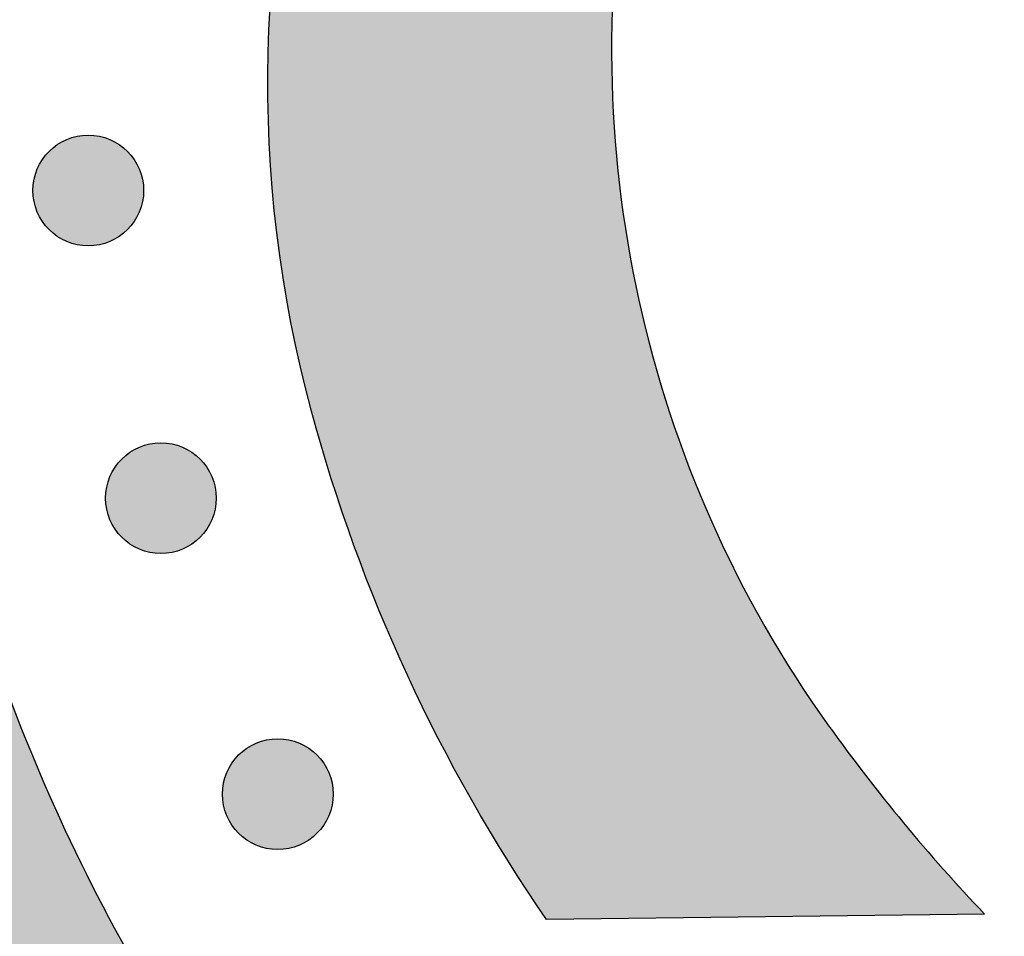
# Model space of a CAD drawing. Header units: millimetres. Extents: x -3873 to -97, y 912 to 4165.
# Tile 453 of 656: x -1492 to -1461, y 2684 to 2713. Entities that reach past the tile are written whole.
import ezdxf

# ---------------------------------------------------------------- set-up
doc = ezdxf.new("R2010")
doc.units = ezdxf.units.MM
doc.layers.add('pattern', color=7, linetype='Continuous', true_color=0x000000)

msp = doc.modelspace()

# ---------------------------------------------------------------- hatches: boundary and pattern name
at = {"layer": 'pattern'}
for points in [[(-1461.554, 2684.713), (-1475.598, 2684.544), (-1476.223, 2685.476), (-1476.83, 2686.423), (-1477.417, 2687.383), (-1477.985, 2688.356), (-1478.532, 2689.342), (-1479.059, 2690.34), (-1479.565, 2691.35), (-1480.049, 2692.37), (-1480.512, 2693.4), (-1480.953, 2694.439), (-1481.371, 2695.487), (-1481.768, 2696.543), (-1482.141, 2697.606), (-1482.492, 2698.675), (-1482.819, 2699.751), (-1483.124, 2700.831), (-1483.305, 2701.525), (-1483.474, 2702.224), (-1483.631, 2702.927), (-1483.776, 2703.635), (-1483.908, 2704.347), (-1484.028, 2705.062), (-1484.135, 2705.78), (-1484.229, 2706.501), (-1484.31, 2707.225), (-1484.378, 2707.951), (-1484.433, 2708.679), (-1484.474, 2709.408), (-1484.503, 2710.138), (-1484.518, 2710.869), (-1484.52, 2711.601), (-1484.509, 2712.332), (-1484.485, 2713.064), (-1484.447, 2713.794), (-1484.396, 2714.524), (-1484.331, 2715.252), (-1484.254, 2715.978), (-1484.163, 2716.702), (-1484.06, 2717.424), (-1483.944, 2718.143), (-1483.814, 2718.858), (-1483.672, 2719.571), (-1483.518, 2720.279), (-1483.351, 2720.983), (-1483.172, 2721.683), (-1482.981, 2722.378), (-1482.778, 2723.068), (-1482.563, 2723.752), (-1482.389, 2724.264), (-1482.199, 2724.772), (-1481.994, 2725.275), (-1481.774, 2725.773), (-1481.539, 2726.265), (-1481.289, 2726.751), (-1481.025, 2727.229), (-1480.746, 2727.7), (-1480.454, 2728.162), (-1480.148, 2728.615), (-1479.829, 2729.059), (-1479.498, 2729.492), (-1479.154, 2729.915), (-1478.799, 2730.326), (-1478.433, 2730.726), (-1478.057, 2731.113), (-1477.67, 2731.49), (-1477.27, 2731.856), (-1476.859, 2732.211), (-1476.436, 2732.554), (-1476.003, 2732.886), (-1475.559, 2733.205), (-1475.106, 2733.511), (-1474.644, 2733.803), (-1474.174, 2734.082), (-1473.695, 2734.346), (-1473.21, 2734.596), (-1472.717, 2734.831), (-1472.219, 2735.051), (-1471.716, 2735.256), (-1471.208, 2735.446), (-1470.697, 2735.62), (-1470.012, 2735.835), (-1469.323, 2736.038), (-1468.628, 2736.23), (-1467.928, 2736.409), (-1467.224, 2736.576), (-1466.515, 2736.73), (-1465.803, 2736.873), (-1465.088, 2737.002), (-1464.369, 2737.118), (-1463.647, 2737.222), (-1462.923, 2737.313), (-1462.197, 2737.39), (-1461.468, 2737.455), (-1460.739, 2737.506), (-1460.008, 2737.544), (-1459.277, 2737.568), (-1458.546, 2737.58), (-1457.814, 2737.578), (-1457.083, 2737.563), (-1456.353, 2737.534), (-1455.624, 2737.492), (-1454.896, 2737.438), (-1454.17, 2737.37), (-1453.446, 2737.289), (-1452.725, 2737.195), (-1452.007, 2737.088), (-1451.291, 2736.969), (-1450.58, 2736.836), (-1449.872, 2736.692), (-1449.169, 2736.535), (-1448.47, 2736.366), (-1447.776, 2736.185), (-1446.695, 2735.881), (-1445.62, 2735.553), (-1444.55, 2735.203), (-1443.487, 2734.829), (-1442.431, 2734.433), (-1441.383, 2734.015), (-1440.344, 2733.574), (-1439.314, 2733.112), (-1438.294, 2732.627), (-1437.284, 2732.122), (-1436.286, 2731.595), (-1435.3, 2731.048), (-1434.327, 2730.48), (-1433.366, 2729.893), (-1432.42, 2729.287), (-1431.488, 2728.662), (-1431.654, 2714.617), (-1433.096, 2715.941), (-1434.583, 2717.216), (-1436.113, 2718.438), (-1437.684, 2719.606), (-1438.436, 2720.132), (-1439.204, 2720.641), (-1439.989, 2721.133), (-1440.788, 2721.607), (-1441.603, 2722.063), (-1442.431, 2722.5), (-1443.274, 2722.917), (-1444.128, 2723.313), (-1444.995, 2723.689), (-1445.874, 2724.044), (-1446.762, 2724.376), (-1447.661, 2724.686), (-1448.568, 2724.974), (-1449.484, 2725.238), (-1450.406, 2725.479), (-1451.334, 2725.696), (-1452.268, 2725.89), (-1453.206, 2726.059), (-1454.148, 2726.204), (-1455.092, 2726.325), (-1456.038, 2726.421), (-1456.984, 2726.493), (-1457.93, 2726.541), (-1458.874, 2726.565), (-1459.817, 2726.564), (-1460.756, 2726.54), (-1461.692, 2726.492), (-1462.622, 2726.421), (-1463.547, 2726.327), (-1464.466, 2726.21), (-1465.377, 2726.072), (-1466.28, 2725.911), (-1466.429, 2725.881), (-1466.578, 2725.849), (-1466.727, 2725.813), (-1466.876, 2725.775), (-1467.024, 2725.734), (-1467.171, 2725.689), (-1467.318, 2725.643), (-1467.464, 2725.593), (-1467.61, 2725.541), (-1467.754, 2725.485), (-1467.898, 2725.427), (-1468.041, 2725.367), (-1468.182, 2725.303), (-1468.323, 2725.237), (-1468.462, 2725.168), (-1468.6, 2725.097), (-1468.737, 2725.023), (-1468.872, 2724.946), (-1469.006, 2724.867), (-1469.138, 2724.786), (-1469.269, 2724.702), (-1469.397, 2724.615), (-1469.524, 2724.527), (-1469.65, 2724.436), (-1469.773, 2724.343), (-1469.894, 2724.248), (-1470.014, 2724.151), (-1470.131, 2724.051), (-1470.246, 2723.95), (-1470.359, 2723.847), (-1470.47, 2723.742), (-1470.578, 2723.636), (-1470.685, 2723.527), (-1470.79, 2723.416), (-1470.893, 2723.303), (-1470.994, 2723.188), (-1471.093, 2723.071), (-1471.19, 2722.951), (-1471.286, 2722.83), (-1471.379, 2722.707), (-1471.469, 2722.582), (-1471.558, 2722.455), (-1471.644, 2722.326), (-1471.728, 2722.195), (-1471.81, 2722.063), (-1471.889, 2721.929), (-1471.965, 2721.794), (-1472.039, 2721.658), (-1472.11, 2721.519), (-1472.179, 2721.38), (-1472.245, 2721.24), (-1472.309, 2721.098), (-1472.369, 2720.955), (-1472.427, 2720.811), (-1472.483, 2720.667), (-1472.535, 2720.521), (-1472.585, 2720.375), (-1472.632, 2720.228), (-1472.676, 2720.081), (-1472.717, 2719.933), (-1472.755, 2719.784), (-1472.791, 2719.635), (-1472.823, 2719.486), (-1472.853, 2719.337), (-1473.013, 2718.434), (-1473.152, 2717.523), (-1473.269, 2716.604), (-1473.362, 2715.679), (-1473.433, 2714.749), (-1473.481, 2713.813), (-1473.505, 2712.874), (-1473.505, 2711.931), (-1473.482, 2710.987), (-1473.434, 2710.041), (-1473.361, 2709.095), (-1473.265, 2708.149), (-1473.144, 2707.205), (-1472.999, 2706.263), (-1472.829, 2705.325), (-1472.636, 2704.391), (-1472.419, 2703.463), (-1472.177, 2702.541), (-1471.913, 2701.625), (-1471.625, 2700.718), (-1471.315, 2699.82), (-1470.982, 2698.931), (-1470.628, 2698.053), (-1470.252, 2697.186), (-1469.855, 2696.331), (-1469.438, 2695.489), (-1469.001, 2694.66), (-1468.545, 2693.846), (-1468.071, 2693.046), (-1467.579, 2692.262), (-1467.069, 2691.494), (-1466.544, 2690.742), (-1465.375, 2689.172), (-1464.153, 2687.642), (-1462.878, 2686.155)], [(-1491.532, 2706.653), (-1491.504, 2706.626), (-1491.475, 2706.599), (-1491.445, 2706.572), (-1491.414, 2706.546), (-1491.383, 2706.52), (-1491.35, 2706.495), (-1491.317, 2706.47), (-1491.283, 2706.446), (-1491.248, 2706.423), (-1491.212, 2706.4), (-1491.176, 2706.378), (-1491.138, 2706.357), (-1491.1, 2706.336), (-1491.062, 2706.316), (-1491.022, 2706.298), (-1490.982, 2706.28), (-1490.941, 2706.263), (-1490.9, 2706.246), (-1490.858, 2706.231), (-1490.816, 2706.217), (-1490.773, 2706.204), (-1490.729, 2706.192), (-1490.685, 2706.181), (-1490.641, 2706.171), (-1490.596, 2706.163), (-1490.551, 2706.155), (-1490.506, 2706.148), (-1490.461, 2706.143), (-1490.415, 2706.139), (-1490.369, 2706.136), (-1490.323, 2706.134), (-1490.277, 2706.134), (-1490.231, 2706.134), (-1490.185, 2706.136), (-1490.14, 2706.139), (-1490.094, 2706.143), (-1490.049, 2706.149), (-1490.003, 2706.155), (-1489.958, 2706.163), (-1489.914, 2706.171), (-1489.869, 2706.181), (-1489.826, 2706.192), (-1489.782, 2706.204), (-1489.739, 2706.217), (-1489.697, 2706.231), (-1489.655, 2706.247), (-1489.613, 2706.263), (-1489.573, 2706.28), (-1489.533, 2706.298), (-1489.493, 2706.316), (-1489.454, 2706.336), (-1489.416, 2706.357), (-1489.379, 2706.378), (-1489.343, 2706.4), (-1489.307, 2706.423), (-1489.272, 2706.446), (-1489.238, 2706.47), (-1489.205, 2706.495), (-1489.172, 2706.52), (-1489.141, 2706.546), (-1489.11, 2706.572), (-1489.08, 2706.599), (-1489.051, 2706.626), (-1489.023, 2706.653), (-1488.995, 2706.682), (-1488.968, 2706.711), (-1488.941, 2706.741), (-1488.915, 2706.771), (-1488.889, 2706.803), (-1488.864, 2706.835), (-1488.839, 2706.869), (-1488.815, 2706.903), (-1488.792, 2706.938), (-1488.769, 2706.973), (-1488.747, 2707.01), (-1488.726, 2707.047), (-1488.705, 2707.085), (-1488.686, 2707.124), (-1488.667, 2707.163), (-1488.649, 2707.203), (-1488.632, 2707.244), (-1488.616, 2707.285), (-1488.601, 2707.327), (-1488.587, 2707.37), (-1488.574, 2707.413), (-1488.562, 2707.456), (-1488.551, 2707.5), (-1488.541, 2707.545), (-1488.532, 2707.589), (-1488.524, 2707.634), (-1488.518, 2707.679), (-1488.513, 2707.725), (-1488.508, 2707.771), (-1488.506, 2707.816), (-1488.504, 2707.862), (-1488.503, 2707.908), (-1488.504, 2707.954), (-1488.506, 2708), (-1488.509, 2708.046), (-1488.513, 2708.091), (-1488.518, 2708.137), (-1488.524, 2708.182), (-1488.532, 2708.227), (-1488.541, 2708.272), (-1488.551, 2708.316), (-1488.562, 2708.36), (-1488.574, 2708.403), (-1488.587, 2708.446), (-1488.601, 2708.489), (-1488.616, 2708.531), (-1488.632, 2708.572), (-1488.649, 2708.613), (-1488.667, 2708.653), (-1488.686, 2708.692), (-1488.706, 2708.731), (-1488.726, 2708.769), (-1488.747, 2708.806), (-1488.769, 2708.843), (-1488.792, 2708.879), (-1488.816, 2708.913), (-1488.84, 2708.948), (-1488.864, 2708.981), (-1488.89, 2709.013), (-1488.915, 2709.045), (-1488.942, 2709.076), (-1488.968, 2709.106), (-1488.995, 2709.135), (-1489.023, 2709.163), (-1489.051, 2709.19), (-1489.08, 2709.217), (-1489.11, 2709.244), (-1489.141, 2709.27), (-1489.172, 2709.296), (-1489.205, 2709.321), (-1489.238, 2709.346), (-1489.272, 2709.37), (-1489.307, 2709.393), (-1489.343, 2709.416), (-1489.379, 2709.438), (-1489.417, 2709.459), (-1489.455, 2709.48), (-1489.493, 2709.5), (-1489.533, 2709.518), (-1489.573, 2709.536), (-1489.614, 2709.553), (-1489.655, 2709.569), (-1489.697, 2709.585), (-1489.739, 2709.599), (-1489.782, 2709.612), (-1489.826, 2709.624), (-1489.87, 2709.635), (-1489.914, 2709.645), (-1489.959, 2709.653), (-1490.004, 2709.661), (-1490.049, 2709.667), (-1490.094, 2709.673), (-1490.14, 2709.677), (-1490.186, 2709.68), (-1490.232, 2709.682), (-1490.278, 2709.682), (-1490.324, 2709.682), (-1490.369, 2709.68), (-1490.415, 2709.677), (-1490.461, 2709.673), (-1490.506, 2709.667), (-1490.552, 2709.661), (-1490.597, 2709.653), (-1490.641, 2709.645), (-1490.685, 2709.635), (-1490.729, 2709.624), (-1490.773, 2709.612), (-1490.816, 2709.599), (-1490.858, 2709.585), (-1490.9, 2709.569), (-1490.942, 2709.553), (-1490.982, 2709.536), (-1491.022, 2709.518), (-1491.062, 2709.499), (-1491.101, 2709.48), (-1491.139, 2709.459), (-1491.176, 2709.438), (-1491.212, 2709.416), (-1491.248, 2709.393), (-1491.283, 2709.37), (-1491.317, 2709.346), (-1491.35, 2709.321), (-1491.383, 2709.296), (-1491.414, 2709.27), (-1491.445, 2709.244), (-1491.475, 2709.217), (-1491.504, 2709.19), (-1491.532, 2709.162), (-1491.56, 2709.134), (-1491.587, 2709.105), (-1491.614, 2709.075), (-1491.64, 2709.045), (-1491.666, 2709.013), (-1491.691, 2708.981), (-1491.715, 2708.947), (-1491.739, 2708.913), (-1491.763, 2708.878), (-1491.786, 2708.843), (-1491.808, 2708.806), (-1491.829, 2708.769), (-1491.849, 2708.731), (-1491.869, 2708.692), (-1491.888, 2708.653), (-1491.906, 2708.613), (-1491.923, 2708.572), (-1491.939, 2708.53), (-1491.954, 2708.489), (-1491.968, 2708.446), (-1491.981, 2708.403), (-1491.993, 2708.36), (-1492.004, 2708.316), (-1492.014, 2708.271), (-1492.023, 2708.227), (-1492.03, 2708.182), (-1492.037, 2708.137), (-1492.042, 2708.091), (-1492.046, 2708.045), (-1492.049, 2708), (-1492.051, 2707.954), (-1492.052, 2707.908), (-1492.051, 2707.862), (-1492.049, 2707.816), (-1492.046, 2707.77), (-1492.042, 2707.725), (-1492.037, 2707.679), (-1492.03, 2707.634), (-1492.023, 2707.589), (-1492.014, 2707.544), (-1492.004, 2707.5), (-1491.993, 2707.456), (-1491.981, 2707.413), (-1491.968, 2707.37), (-1491.954, 2707.327), (-1491.939, 2707.285), (-1491.923, 2707.244), (-1491.906, 2707.203), (-1491.888, 2707.163), (-1491.869, 2707.124), (-1491.849, 2707.085), (-1491.829, 2707.047), (-1491.808, 2707.01), (-1491.785, 2706.973), (-1491.763, 2706.937), (-1491.739, 2706.902), (-1491.715, 2706.868), (-1491.691, 2706.835), (-1491.665, 2706.803), (-1491.64, 2706.771), (-1491.613, 2706.74), (-1491.587, 2706.71), (-1491.56, 2706.681)], [(-1506.426, 2685.341), (-1505.53, 2686.481), (-1504.664, 2687.648), (-1503.83, 2688.842), (-1503.027, 2690.062), (-1502.258, 2691.306), (-1501.524, 2692.572), (-1500.825, 2693.86), (-1500.162, 2695.167), (-1499.537, 2696.493), (-1498.949, 2697.835), (-1498.401, 2699.192), (-1497.891, 2700.563), (-1497.42, 2701.945), (-1496.99, 2703.337), (-1496.6, 2704.737), (-1496.25, 2706.143), (-1496.062, 2704.601), (-1495.833, 2703.061), (-1495.564, 2701.524), (-1495.254, 2699.993), (-1494.903, 2698.467), (-1494.512, 2696.95), (-1494.08, 2695.443), (-1493.609, 2693.947), (-1493.099, 2692.464), (-1492.55, 2690.995), (-1491.963, 2689.543), (-1491.338, 2688.107), (-1490.677, 2686.691), (-1489.981, 2685.295), (-1489.249, 2683.921), (-1488.484, 2682.569), (-1489.465, 2680.77), (-1490.391, 2678.938), (-1491.26, 2677.076), (-1492.07, 2675.187), (-1492.821, 2673.274), (-1493.511, 2671.339), (-1494.139, 2669.385), (-1494.705, 2667.415), (-1494.94, 2666.514), (-1495.159, 2665.607), (-1495.363, 2664.693), (-1495.551, 2663.775), (-1495.722, 2662.851), (-1495.877, 2661.923), (-1496.016, 2660.99), (-1496.138, 2660.054), (-1496.243, 2659.115), (-1496.331, 2658.173), (-1496.402, 2657.228), (-1496.456, 2656.281), (-1496.493, 2655.333), (-1496.513, 2654.384), (-1496.515, 2653.435), (-1496.501, 2652.485), (-1496.469, 2651.536), (-1496.419, 2650.588), (-1496.353, 2649.641), (-1496.269, 2648.696), (-1496.169, 2647.753), (-1496.051, 2646.813), (-1495.917, 2645.877), (-1495.765, 2644.944), (-1495.597, 2644.015), (-1495.413, 2643.09), (-1495.212, 2642.171), (-1494.996, 2641.257), (-1494.763, 2640.348), (-1494.515, 2639.446), (-1494.251, 2638.551), (-1493.972, 2637.663), (-1493.692, 2636.84), (-1493.387, 2636.021), (-1493.057, 2635.206), (-1492.701, 2634.397), (-1492.32, 2633.593), (-1491.914, 2632.798), (-1491.482, 2632.011), (-1491.026, 2631.235), (-1490.545, 2630.469), (-1490.04, 2629.716), (-1489.511, 2628.976), (-1488.959, 2628.251), (-1488.385, 2627.541), (-1487.789, 2626.848), (-1487.171, 2626.172), (-1486.534, 2625.515), (-1485.877, 2624.878), (-1485.201, 2624.261), (-1484.508, 2623.664), (-1483.798, 2623.09), (-1483.073, 2622.539), (-1482.333, 2622.01), (-1481.579, 2621.505), (-1480.814, 2621.024), (-1480.037, 2620.568), (-1479.25, 2620.136), (-1478.455, 2619.73), (-1477.652, 2619.349), (-1476.842, 2618.994), (-1476.027, 2618.663), (-1475.208, 2618.359), (-1474.385, 2618.079), (-1473.497, 2617.8), (-1472.601, 2617.537), (-1471.699, 2617.288), (-1470.791, 2617.056), (-1469.877, 2616.839), (-1468.957, 2616.639), (-1468.033, 2616.455), (-1467.104, 2616.287), (-1466.171, 2616.136), (-1465.234, 2616.001), (-1464.294, 2615.884), (-1463.351, 2615.783), (-1462.406, 2615.7), (-1461.459, 2615.634), (-1460.511, 2615.585), (-1459.562, 2615.553), (-1458.612, 2615.538), (-1457.663, 2615.541), (-1456.714, 2615.561), (-1455.766, 2615.598), (-1454.819, 2615.652), (-1453.875, 2615.723), (-1452.933, 2615.812), (-1451.993, 2615.917), (-1451.057, 2616.039), (-1450.125, 2616.178), (-1449.196, 2616.333), (-1448.273, 2616.505), (-1447.354, 2616.692), (-1446.441, 2616.896), (-1445.534, 2617.116), (-1444.633, 2617.351), (-1442.665, 2617.917), (-1440.713, 2618.545), (-1438.779, 2619.234), (-1436.867, 2619.984), (-1434.98, 2620.794), (-1433.12, 2621.662), (-1431.29, 2622.587), (-1429.492, 2623.567), (-1428.402, 2622.965), (-1427.3, 2622.382), (-1426.185, 2621.819), (-1425.059, 2621.278), (-1423.921, 2620.758), (-1422.774, 2620.259), (-1421.616, 2619.782), (-1420.45, 2619.328), (-1419.275, 2618.896), (-1418.092, 2618.486), (-1416.902, 2618.099), (-1415.705, 2617.735), (-1414.503, 2617.395), (-1413.295, 2617.078), (-1412.083, 2616.784), (-1410.867, 2616.513), (-1413.774, 2615.821), (-1416.663, 2615.04), (-1419.53, 2614.171), (-1422.37, 2613.216), (-1425.18, 2612.175), (-1427.956, 2611.049), (-1430.694, 2609.842), (-1433.391, 2608.554), (-1434.688, 2608.025), (-1436.001, 2607.524), (-1437.329, 2607.049), (-1438.672, 2606.602), (-1440.028, 2606.184), (-1441.397, 2605.795), (-1442.778, 2605.436), (-1444.169, 2605.106), (-1445.57, 2604.807), (-1446.98, 2604.539), (-1448.398, 2604.302), (-1449.823, 2604.096), (-1451.253, 2603.923), (-1452.688, 2603.781), (-1454.126, 2603.672), (-1455.567, 2603.595), (-1457.009, 2603.55), (-1458.451, 2603.537), (-1459.893, 2603.557), (-1461.333, 2603.61), (-1462.77, 2603.694), (-1464.202, 2603.81), (-1465.63, 2603.959), (-1467.051, 2604.138), (-1468.466, 2604.349), (-1469.872, 2604.591), (-1471.269, 2604.863), (-1472.655, 2605.165), (-1474.031, 2605.497), (-1475.395, 2605.857), (-1476.745, 2606.246), (-1478.082, 2606.663), (-1479.229, 2607.053), (-1480.371, 2607.477), (-1481.507, 2607.938), (-1482.636, 2608.433), (-1483.755, 2608.964), (-1484.865, 2609.531), (-1485.961, 2610.132), (-1487.044, 2610.768), (-1488.111, 2611.439), (-1489.162, 2612.143), (-1490.193, 2612.879), (-1491.204, 2613.649), (-1492.194, 2614.449), (-1493.16, 2615.28), (-1494.102, 2616.141), (-1495.018, 2617.029), (-1495.907, 2617.945), (-1496.768, 2618.887), (-1497.599, 2619.853), (-1498.4, 2620.843), (-1499.169, 2621.854), (-1499.906, 2622.885), (-1500.61, 2623.935), (-1501.281, 2625.002), (-1501.917, 2626.085), (-1502.518, 2627.182), (-1503.085, 2628.291), (-1503.616, 2629.411), (-1504.112, 2630.539), (-1504.573, 2631.675), (-1504.998, 2632.817), (-1505.387, 2633.964), (-1505.894, 2635.601), (-1506.357, 2637.252), (-1506.775, 2638.915), (-1507.149, 2640.588), (-1507.686, 2643.337), (-1508.148, 2646.108), (-1508.533, 2648.897), (-1508.842, 2651.702), (-1509.072, 2654.518), (-1509.224, 2657.343), (-1509.297, 2660.173), (-1509.291, 2663.005), (-1509.205, 2665.836), (-1509.041, 2668.662), (-1508.798, 2671.481), (-1508.476, 2674.288), (-1508.078, 2677.081), (-1507.602, 2679.856), (-1507.051, 2682.61)], [(-1489.204, 2696.792), (-1489.176, 2696.764), (-1489.147, 2696.737), (-1489.117, 2696.711), (-1489.086, 2696.684), (-1489.055, 2696.659), (-1489.022, 2696.633), (-1488.989, 2696.609), (-1488.955, 2696.585), (-1488.92, 2696.561), (-1488.884, 2696.538), (-1488.848, 2696.516), (-1488.81, 2696.495), (-1488.772, 2696.475), (-1488.734, 2696.455), (-1488.694, 2696.436), (-1488.654, 2696.418), (-1488.613, 2696.401), (-1488.572, 2696.385), (-1488.53, 2696.37), (-1488.487, 2696.356), (-1488.444, 2696.343), (-1488.401, 2696.331), (-1488.357, 2696.32), (-1488.313, 2696.31), (-1488.268, 2696.301), (-1488.223, 2696.294), (-1488.178, 2696.287), (-1488.133, 2696.282), (-1488.087, 2696.278), (-1488.041, 2696.275), (-1487.995, 2696.273), (-1487.949, 2696.272), (-1487.903, 2696.273), (-1487.857, 2696.275), (-1487.812, 2696.278), (-1487.766, 2696.282), (-1487.721, 2696.287), (-1487.675, 2696.294), (-1487.63, 2696.301), (-1487.586, 2696.31), (-1487.541, 2696.32), (-1487.497, 2696.331), (-1487.454, 2696.343), (-1487.411, 2696.356), (-1487.369, 2696.37), (-1487.327, 2696.385), (-1487.285, 2696.401), (-1487.245, 2696.418), (-1487.204, 2696.436), (-1487.165, 2696.455), (-1487.126, 2696.475), (-1487.088, 2696.495), (-1487.051, 2696.517), (-1487.015, 2696.539), (-1486.979, 2696.561), (-1486.944, 2696.585), (-1486.91, 2696.609), (-1486.877, 2696.633), (-1486.844, 2696.659), (-1486.812, 2696.684), (-1486.782, 2696.711), (-1486.752, 2696.737), (-1486.723, 2696.765), (-1486.695, 2696.792), (-1486.667, 2696.82), (-1486.64, 2696.849), (-1486.613, 2696.879), (-1486.587, 2696.91), (-1486.561, 2696.942), (-1486.536, 2696.974), (-1486.511, 2697.007), (-1486.487, 2697.041), (-1486.464, 2697.076), (-1486.441, 2697.112), (-1486.419, 2697.149), (-1486.398, 2697.186), (-1486.377, 2697.224), (-1486.358, 2697.263), (-1486.339, 2697.302), (-1486.321, 2697.342), (-1486.304, 2697.383), (-1486.288, 2697.424), (-1486.273, 2697.466), (-1486.259, 2697.509), (-1486.246, 2697.552), (-1486.234, 2697.595), (-1486.223, 2697.639), (-1486.213, 2697.683), (-1486.204, 2697.728), (-1486.196, 2697.773), (-1486.19, 2697.818), (-1486.185, 2697.864), (-1486.18, 2697.909), (-1486.177, 2697.955), (-1486.176, 2698.001), (-1486.175, 2698.047), (-1486.176, 2698.093), (-1486.177, 2698.139), (-1486.18, 2698.184), (-1486.185, 2698.23), (-1486.19, 2698.275), (-1486.196, 2698.321), (-1486.204, 2698.366), (-1486.213, 2698.41), (-1486.223, 2698.455), (-1486.234, 2698.499), (-1486.246, 2698.542), (-1486.259, 2698.585), (-1486.273, 2698.627), (-1486.288, 2698.669), (-1486.304, 2698.711), (-1486.321, 2698.751), (-1486.339, 2698.792), (-1486.358, 2698.831), (-1486.378, 2698.87), (-1486.398, 2698.908), (-1486.419, 2698.945), (-1486.441, 2698.982), (-1486.464, 2699.017), (-1486.488, 2699.052), (-1486.512, 2699.086), (-1486.536, 2699.12), (-1486.561, 2699.152), (-1486.587, 2699.184), (-1486.613, 2699.214), (-1486.64, 2699.244), (-1486.667, 2699.273), (-1486.695, 2699.301), (-1486.723, 2699.329), (-1486.752, 2699.356), (-1486.782, 2699.383), (-1486.813, 2699.409), (-1486.844, 2699.435), (-1486.877, 2699.46), (-1486.91, 2699.485), (-1486.944, 2699.509), (-1486.979, 2699.532), (-1487.015, 2699.555), (-1487.051, 2699.577), (-1487.089, 2699.598), (-1487.127, 2699.619), (-1487.165, 2699.638), (-1487.205, 2699.657), (-1487.245, 2699.675), (-1487.286, 2699.692), (-1487.327, 2699.708), (-1487.369, 2699.723), (-1487.411, 2699.737), (-1487.454, 2699.75), (-1487.498, 2699.763), (-1487.542, 2699.773), (-1487.586, 2699.783), (-1487.631, 2699.792), (-1487.676, 2699.8), (-1487.721, 2699.806), (-1487.766, 2699.811), (-1487.812, 2699.816), (-1487.858, 2699.819), (-1487.904, 2699.82), (-1487.95, 2699.821), (-1487.995, 2699.82), (-1488.041, 2699.819), (-1488.087, 2699.816), (-1488.133, 2699.811), (-1488.178, 2699.806), (-1488.223, 2699.8), (-1488.268, 2699.792), (-1488.313, 2699.783), (-1488.357, 2699.773), (-1488.401, 2699.762), (-1488.445, 2699.75), (-1488.488, 2699.737), (-1488.53, 2699.723), (-1488.572, 2699.708), (-1488.614, 2699.692), (-1488.654, 2699.675), (-1488.694, 2699.657), (-1488.734, 2699.638), (-1488.772, 2699.618), (-1488.811, 2699.598), (-1488.848, 2699.577), (-1488.884, 2699.555), (-1488.92, 2699.532), (-1488.955, 2699.509), (-1488.989, 2699.484), (-1489.022, 2699.46), (-1489.055, 2699.435), (-1489.086, 2699.409), (-1489.117, 2699.383), (-1489.147, 2699.356), (-1489.176, 2699.329), (-1489.204, 2699.301), (-1489.232, 2699.273), (-1489.259, 2699.244), (-1489.286, 2699.214), (-1489.312, 2699.183), (-1489.338, 2699.152), (-1489.363, 2699.119), (-1489.387, 2699.086), (-1489.411, 2699.052), (-1489.435, 2699.017), (-1489.458, 2698.981), (-1489.48, 2698.945), (-1489.501, 2698.907), (-1489.521, 2698.869), (-1489.541, 2698.831), (-1489.56, 2698.791), (-1489.578, 2698.751), (-1489.595, 2698.71), (-1489.611, 2698.669), (-1489.626, 2698.627), (-1489.64, 2698.585), (-1489.653, 2698.542), (-1489.665, 2698.498), (-1489.676, 2698.454), (-1489.686, 2698.41), (-1489.695, 2698.365), (-1489.702, 2698.32), (-1489.709, 2698.275), (-1489.714, 2698.23), (-1489.718, 2698.184), (-1489.721, 2698.138), (-1489.723, 2698.092), (-1489.724, 2698.046), (-1489.723, 2698.001), (-1489.721, 2697.955), (-1489.718, 2697.909), (-1489.714, 2697.863), (-1489.709, 2697.818), (-1489.702, 2697.773), (-1489.695, 2697.728), (-1489.686, 2697.683), (-1489.676, 2697.639), (-1489.665, 2697.595), (-1489.653, 2697.551), (-1489.64, 2697.508), (-1489.626, 2697.466), (-1489.611, 2697.424), (-1489.595, 2697.383), (-1489.578, 2697.342), (-1489.56, 2697.302), (-1489.541, 2697.262), (-1489.521, 2697.224), (-1489.501, 2697.186), (-1489.479, 2697.148), (-1489.457, 2697.112), (-1489.435, 2697.076), (-1489.411, 2697.041), (-1489.387, 2697.007), (-1489.363, 2696.974), (-1489.337, 2696.941), (-1489.312, 2696.91), (-1489.285, 2696.879), (-1489.259, 2696.849), (-1489.231, 2696.82)], [(-1485.457, 2687.306), (-1485.429, 2687.279), (-1485.4, 2687.251), (-1485.37, 2687.225), (-1485.34, 2687.198), (-1485.308, 2687.173), (-1485.276, 2687.148), (-1485.242, 2687.123), (-1485.208, 2687.099), (-1485.173, 2687.075), (-1485.138, 2687.053), (-1485.101, 2687.031), (-1485.064, 2687.009), (-1485.026, 2686.989), (-1484.987, 2686.969), (-1484.948, 2686.95), (-1484.908, 2686.932), (-1484.867, 2686.915), (-1484.825, 2686.899), (-1484.784, 2686.884), (-1484.741, 2686.87), (-1484.698, 2686.857), (-1484.655, 2686.845), (-1484.611, 2686.834), (-1484.566, 2686.824), (-1484.522, 2686.815), (-1484.477, 2686.808), (-1484.432, 2686.801), (-1484.386, 2686.796), (-1484.34, 2686.792), (-1484.295, 2686.789), (-1484.249, 2686.787), (-1484.203, 2686.787), (-1484.157, 2686.787), (-1484.111, 2686.789), (-1484.065, 2686.792), (-1484.02, 2686.796), (-1483.974, 2686.801), (-1483.929, 2686.808), (-1483.884, 2686.815), (-1483.839, 2686.824), (-1483.795, 2686.834), (-1483.751, 2686.845), (-1483.708, 2686.857), (-1483.665, 2686.87), (-1483.622, 2686.884), (-1483.58, 2686.899), (-1483.539, 2686.916), (-1483.498, 2686.933), (-1483.458, 2686.951), (-1483.419, 2686.969), (-1483.38, 2686.989), (-1483.342, 2687.01), (-1483.305, 2687.031), (-1483.268, 2687.053), (-1483.232, 2687.076), (-1483.197, 2687.099), (-1483.163, 2687.123), (-1483.13, 2687.148), (-1483.098, 2687.173), (-1483.066, 2687.199), (-1483.035, 2687.225), (-1483.005, 2687.252), (-1482.976, 2687.279), (-1482.948, 2687.306), (-1482.921, 2687.335), (-1482.894, 2687.364), (-1482.867, 2687.393), (-1482.841, 2687.424), (-1482.815, 2687.456), (-1482.79, 2687.488), (-1482.765, 2687.521), (-1482.741, 2687.556), (-1482.718, 2687.591), (-1482.695, 2687.626), (-1482.673, 2687.663), (-1482.651, 2687.7), (-1482.631, 2687.738), (-1482.611, 2687.777), (-1482.593, 2687.816), (-1482.575, 2687.856), (-1482.558, 2687.897), (-1482.541, 2687.938), (-1482.526, 2687.98), (-1482.512, 2688.023), (-1482.499, 2688.066), (-1482.487, 2688.109), (-1482.476, 2688.153), (-1482.466, 2688.197), (-1482.458, 2688.242), (-1482.45, 2688.287), (-1482.443, 2688.332), (-1482.438, 2688.378), (-1482.434, 2688.423), (-1482.431, 2688.469), (-1482.429, 2688.515), (-1482.429, 2688.561), (-1482.429, 2688.607), (-1482.431, 2688.653), (-1482.434, 2688.699), (-1482.438, 2688.744), (-1482.443, 2688.79), (-1482.45, 2688.835), (-1482.458, 2688.88), (-1482.466, 2688.925), (-1482.476, 2688.969), (-1482.487, 2689.013), (-1482.499, 2689.056), (-1482.512, 2689.099), (-1482.526, 2689.142), (-1482.542, 2689.184), (-1482.558, 2689.225), (-1482.575, 2689.266), (-1482.593, 2689.306), (-1482.611, 2689.345), (-1482.631, 2689.384), (-1482.652, 2689.422), (-1482.673, 2689.459), (-1482.695, 2689.496), (-1482.718, 2689.531), (-1482.741, 2689.566), (-1482.765, 2689.6), (-1482.79, 2689.634), (-1482.815, 2689.666), (-1482.841, 2689.698), (-1482.867, 2689.729), (-1482.894, 2689.758), (-1482.921, 2689.787), (-1482.948, 2689.816), (-1482.977, 2689.843), (-1483.006, 2689.87), (-1483.036, 2689.897), (-1483.066, 2689.923), (-1483.098, 2689.949), (-1483.13, 2689.974), (-1483.164, 2689.999), (-1483.198, 2690.023), (-1483.233, 2690.046), (-1483.268, 2690.069), (-1483.305, 2690.091), (-1483.342, 2690.112), (-1483.38, 2690.133), (-1483.419, 2690.153), (-1483.458, 2690.171), (-1483.498, 2690.189), (-1483.539, 2690.206), (-1483.58, 2690.222), (-1483.622, 2690.237), (-1483.665, 2690.252), (-1483.708, 2690.265), (-1483.751, 2690.277), (-1483.795, 2690.288), (-1483.84, 2690.298), (-1483.884, 2690.306), (-1483.929, 2690.314), (-1483.974, 2690.32), (-1484.02, 2690.326), (-1484.066, 2690.33), (-1484.111, 2690.333), (-1484.157, 2690.335), (-1484.203, 2690.335), (-1484.249, 2690.335), (-1484.295, 2690.333), (-1484.341, 2690.33), (-1484.386, 2690.326), (-1484.432, 2690.32), (-1484.477, 2690.314), (-1484.522, 2690.306), (-1484.567, 2690.297), (-1484.611, 2690.288), (-1484.655, 2690.277), (-1484.698, 2690.265), (-1484.741, 2690.252), (-1484.784, 2690.237), (-1484.826, 2690.222), (-1484.867, 2690.206), (-1484.908, 2690.189), (-1484.948, 2690.171), (-1484.987, 2690.152), (-1485.026, 2690.133), (-1485.064, 2690.112), (-1485.101, 2690.091), (-1485.138, 2690.069), (-1485.174, 2690.046), (-1485.208, 2690.023), (-1485.243, 2689.999), (-1485.276, 2689.974), (-1485.308, 2689.949), (-1485.34, 2689.923), (-1485.371, 2689.897), (-1485.401, 2689.87), (-1485.43, 2689.843), (-1485.458, 2689.815), (-1485.485, 2689.787), (-1485.512, 2689.758), (-1485.539, 2689.728), (-1485.565, 2689.698), (-1485.591, 2689.666), (-1485.616, 2689.634), (-1485.641, 2689.6), (-1485.665, 2689.566), (-1485.688, 2689.531), (-1485.711, 2689.495), (-1485.733, 2689.459), (-1485.754, 2689.422), (-1485.775, 2689.384), (-1485.795, 2689.345), (-1485.813, 2689.306), (-1485.831, 2689.265), (-1485.848, 2689.225), (-1485.864, 2689.183), (-1485.88, 2689.141), (-1485.894, 2689.099), (-1485.907, 2689.056), (-1485.919, 2689.012), (-1485.93, 2688.969), (-1485.94, 2688.924), (-1485.948, 2688.88), (-1485.956, 2688.835), (-1485.962, 2688.789), (-1485.968, 2688.744), (-1485.972, 2688.698), (-1485.975, 2688.653), (-1485.977, 2688.607), (-1485.977, 2688.561), (-1485.977, 2688.515), (-1485.975, 2688.469), (-1485.972, 2688.423), (-1485.968, 2688.377), (-1485.962, 2688.332), (-1485.956, 2688.287), (-1485.948, 2688.242), (-1485.94, 2688.197), (-1485.93, 2688.153), (-1485.919, 2688.109), (-1485.907, 2688.065), (-1485.894, 2688.023), (-1485.88, 2687.98), (-1485.864, 2687.938), (-1485.848, 2687.897), (-1485.831, 2687.856), (-1485.813, 2687.816), (-1485.794, 2687.776), (-1485.775, 2687.738), (-1485.754, 2687.7), (-1485.733, 2687.663), (-1485.711, 2687.626), (-1485.688, 2687.59), (-1485.665, 2687.555), (-1485.641, 2687.521), (-1485.616, 2687.488), (-1485.591, 2687.456), (-1485.565, 2687.424), (-1485.539, 2687.393), (-1485.512, 2687.363), (-1485.485, 2687.334)]]:
    msp.add_hatch(color=256, dxfattribs=at).paths.add_polyline_path(points, flags=0)

# ---------------------------------------------------------------- linework, layer by layer
msp.add_line((-1461.554, 2684.713), (-1475.598, 2684.544), dxfattribs=at)
for centre in [(-1490.277, 2707.908), (-1487.949, 2698.047), (-1484.203, 2688.561)]:
    msp.add_circle(centre, 1.774, dxfattribs=at)
at = {"layer": 'pattern', "extrusion": (0, 0, -1)}
for centre, radius, start, end in [((1444.256, 2711.347), 40.266, 344.8606, 17.9441), ((1431.53, 2714.79), 53.449, 325.5367, 344.8606)]:
    msp.add_arc(centre, radius, start, end, dxfattribs=at)
at = {"layer": 'pattern'}
for centre, radius, start, end in [((-1436.373, 2712.393), 37.135, 169.2219, 215.6635), ((-1437.076, 2712.571), 59.522, 186.19891, 210.26794), ((-1420.403, 2723.853), 56.792, 215.6635, 223.5653)]:
    msp.add_arc(centre, radius, start, end, dxfattribs=at)

doc.saveas('drawing.dxf')
